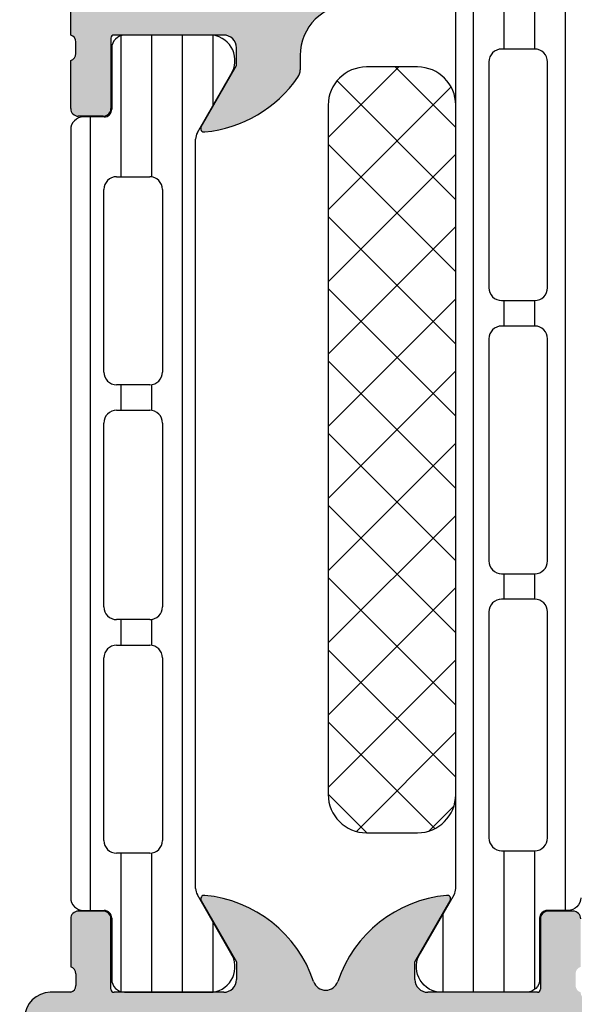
# Model space of a CAD drawing. Header units: millimetres. Extents: x 247761 to 294611, y 172579 to 236863.
# Tile 472 of 596: x 261824 to 261846, y 198228 to 198266. Entities that reach past the tile are written whole.
import ezdxf

# ---------------------------------------------------------------- set-up
doc = ezdxf.new("R2010")
doc.units = ezdxf.units.MM
doc.layers.add('FASÁDA DETAILNÍ', color=4, linetype='Continuous')
doc.layers.add('NOVA', color=240, linetype='Continuous')

# ---------------------------------------------------------------- blocks, each defined once
blk = doc.blocks.new('A$C69D17D4D')
at = {"layer": 'FASÁDA DETAILNÍ'}
h = blk.add_hatch(color=256, dxfattribs=at)
edge = h.paths.add_edge_path()
edge.add_arc((-12753.5001882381, 24911.31804486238), 0.5000674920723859, 0.0077324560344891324, 89.99226754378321, ccw=False)
edge.add_line((-12753.00012075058, 24911.31811234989), (-12753.00012075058, 24907.31811234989))
edge.add_arc((-12753.5001882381, 24907.31817983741), 0.5000674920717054, 270.0077324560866, 359.99226754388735, ccw=False)
edge.add_line((-12753.50012075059, 24906.81811234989), (-12754.80016957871, 24906.81811234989))
edge.add_arc((-12754.80013267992, 24907.31814924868), 0.5000369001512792, 180.0042279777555, 269.99577202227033, ccw=False)
edge.add_line((-12755.30016957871, 24907.31811234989), (-12755.30016957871, 24907.81811234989))
edge.add_line((-12755.30016957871, 24907.81811234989), (-12754.30016957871, 24907.81811234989))
edge.add_line((-12754.30016957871, 24907.81811234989), (-12754.30016957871, 24909.31811234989))
edge.add_arc((-12755.30013260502, 24909.31814932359), 0.9999630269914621, 359.9978814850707, 450.0021185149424)
edge.add_line((-12755.30016957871, 24910.31811234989), (-12759.30016957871, 24910.31811234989))
edge.add_arc((-12759.300092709, 24909.31803548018), 1.000076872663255, 90.00440397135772, 179.9955960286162)
edge.add_line((-12760.30016957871, 24909.31811234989), (-12760.30016957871, 24907.81811234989))
edge.add_line((-12760.30016957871, 24907.81811234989), (-12759.30016957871, 24907.81811234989))
edge.add_line((-12759.30016957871, 24907.81811234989), (-12759.30016957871, 24907.31811234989))
edge.add_arc((-12759.80011210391, 24907.31805487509), 0.4999425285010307, -90.0065868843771, 0.006586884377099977, ccw=False)
edge.add_line((-12759.80016957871, 24906.81811234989), (-12762.60015737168, 24906.81811234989))
edge.add_arc((-12762.60015737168, 24907.31811234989), 0.5000000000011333, 180.0000000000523, 270.0000000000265, ccw=False)
edge.add_line((-12763.10015737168, 24907.31811234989), (-12763.10015737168, 24907.5181123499))
edge.add_arc((-12762.60015737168, 24907.5181123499), 0.5000000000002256, 89.99999999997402, 179.9999999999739, ccw=False)
edge.add_line((-12762.60015737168, 24908.0181123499), (-12762.10015737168, 24908.0181123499))
edge.add_arc((-12762.10019247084, 24908.51814744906), 0.500035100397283, 270.0040217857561, 359.9959782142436)
edge.add_line((-12761.60015737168, 24908.5181123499), (-12761.60015737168, 24909.31811540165))
edge.add_arc((-12762.10017393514, 24909.31809883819), 0.5000165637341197, 0.001897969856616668, 89.99810203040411)
edge.add_line((-12762.10015737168, 24909.81811540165), (-12793.40015126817, 24909.81811540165))
edge.add_line((-12793.40015126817, 24909.81811540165), (-12799.43860888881, 24909.38571876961))
edge.add_arc((-12799.40015282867, 24908.38649908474), 0.9999594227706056, 92.20400286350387, 179.9999999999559)
edge.add_line((-12800.40011225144, 24908.38649908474), (-12800.40011225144, 24901.71804687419))
edge.add_arc((-12799.90011225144, 24901.71804687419), 0.5000000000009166, 180.0000000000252, 269.9999999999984)
edge.add_line((-12799.90011225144, 24901.21804687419), (-12799.00011225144, 24901.21804687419))
edge.add_arc((-12799.00011225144, 24900.71804687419), 0.5000000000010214, 1.1692691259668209e-10, 90.0000000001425, ccw=False)
edge.add_line((-12798.50011225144, 24900.71804687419), (-12798.50011225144, 24899.31804534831))
edge.add_arc((-12798.42127580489, 24899.05052475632), 0.278895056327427, 106.4198764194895, 181.1645893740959)
edge.add_line((-12798.70011325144, 24899.04485634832), (-12798.70011325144, 24898.59126234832))
edge.add_arc((-12798.42124515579, 24898.58560168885), 0.2789255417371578, 178.8371299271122, 253.575405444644)
edge.add_line((-12798.50011225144, 24898.31805834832), (-12798.50011225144, 24896.43804734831))
edge.add_arc((-12798.80011225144, 24896.43804734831), 0.3000000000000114, 270.00000000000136, 360, ccw=False)
edge.add_line((-12798.80011225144, 24896.13804734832), (-12799.78008657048, 24896.13804734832))
edge.add_arc((-12799.78008657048, 24896.43804734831), 0.2999999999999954, 180.0000000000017, 270.00000000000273, ccw=False)
edge.add_line((-12800.08008657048, 24896.43804734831), (-12800.08008657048, 24899.19804534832))
edge.add_arc((-12800.20008657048, 24899.19804534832), 0.1200000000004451, 359.9999999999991, 450)
edge.add_line((-12800.20008657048, 24899.31804534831), (-12804.50011225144, 24899.31804534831))
edge.add_arc((-12804.50011225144, 24898.81804534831), 0.5000000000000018, 89.9999999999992, 179.9999999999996)
edge.add_line((-12805.00011225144, 24898.81804534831), (-12805.00011225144, 24898.11804534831))
edge.add_line((-12805.00011225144, 24898.11804534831), (-12803.61861679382, 24895.72522502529))
edge.add_arc((-12803.73823203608, 24895.65616513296), 0.1381197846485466, -90.00000000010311, 29.999999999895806, ccw=False)
edge.add_line((-12803.73823203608, 24895.51804534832), (-12807.50011225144, 24895.51804534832))
edge.add_arc((-12807.50011225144, 24893.51804534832), 1.999999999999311, 90.00000000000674, 180.0000000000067)
edge.add_line((-12809.50011225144, 24893.51804534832), (-12809.50011225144, 24892.95004996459))
edge.add_arc((-12810.00011225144, 24892.9500499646), 0.5000000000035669, 325.52092823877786, 359.9999999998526, ccw=False)
edge.add_arc((-12813.70961085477, 24895.4975232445), 4.999999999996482, 275.34922800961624, 325.5209282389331, ccw=False)
edge.add_arc((-12813.26199246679, 24890.6561720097), 0.1381197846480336, 150.0000000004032, 277.70243749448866, ccw=False)
edge.add_line((-12813.38160770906, 24890.72523190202), (-12812.00011225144, 24893.11805222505))
edge.add_line((-12812.00011225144, 24893.11805222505), (-12812.00011225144, 24893.81805222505))
edge.add_arc((-12812.50011225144, 24893.81805222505), 0.5, 360, 450)
edge.add_line((-12812.50011225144, 24894.31805222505), (-12816.8001379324, 24894.31805222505))
edge.add_arc((-12816.8001379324, 24894.19805222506), 0.1199999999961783, 90.00000000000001, 179.9999999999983)
edge.add_line((-12816.92013793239, 24894.19805222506), (-12816.92013793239, 24891.43805422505))
edge.add_arc((-12817.22013793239, 24891.43805422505), 0.2999999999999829, -90, 6.252776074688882e-13, ccw=False)
edge.add_line((-12817.22013793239, 24891.13805422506), (-12818.20011225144, 24891.13805422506))
edge.add_arc((-12818.20011225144, 24891.43805422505), 0.300000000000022, 180.0000000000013, 270, ccw=False)
edge.add_line((-12818.50011225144, 24891.43805422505), (-12818.50011225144, 24893.31806522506))
edge.add_arc((-12818.57897934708, 24893.58560856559), 0.2789255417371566, 286.4245945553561, 361.1628700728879)
edge.add_line((-12818.30011125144, 24893.59126922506), (-12818.30011125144, 24894.04486322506))
edge.add_arc((-12818.57894869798, 24894.05053163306), 0.2788950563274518, 358.8354106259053, 433.5801235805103)
edge.add_line((-12818.50011225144, 24894.31805222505), (-12818.50011225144, 24897.31811071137))
edge.add_line((-12818.50011225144, 24897.31811071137), (-12817.800039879, 24898.01821360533))
edge.add_line((-12817.800039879, 24898.01821360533), (-12817.20003377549, 24898.01821360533))
edge.add_line((-12817.20003377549, 24898.01821360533), (-12817.20003377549, 24896.41820750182))
edge.add_arc((-12816.7000243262, 24896.4182169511), 0.5000094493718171, 180.0010827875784, 269.9989172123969)
edge.add_line((-12816.70003377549, 24895.91820750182), (-12816.30460569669, 24895.91820750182))
edge.add_arc((-12816.30460569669, 24896.41820750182), 0.5000000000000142, 270.0000000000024, 285.0000000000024)
edge.add_line((-12816.17519617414, 24895.93524458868), (-12814.74130941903, 24896.31945338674))
edge.add_arc((-12815.00012846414, 24897.28537921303), 1.000000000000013, 285.0000000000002, 360.0000000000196)
edge.add_line((-12814.00012846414, 24897.28537921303), (-12814.00012846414, 24903.0182013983))
edge.add_line((-12814.00012846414, 24903.0182013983), (-12817.20003377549, 24903.0182013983))
edge.add_line((-12817.20003377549, 24903.0182013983), (-12817.20003377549, 24902.21821360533))
edge.add_line((-12817.20003377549, 24902.21821360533), (-12817.800039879, 24902.21821360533))
edge.add_line((-12817.80003987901, 24902.21821360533), (-12818.50002156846, 24903.43064646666))
edge.add_line((-12818.50002156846, 24903.43064646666), (-12818.50002156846, 24904.5182013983))
edge.add_line((-12818.50002156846, 24904.5182013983), (-12803.50011225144, 24904.5182013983))
edge.add_arc((-12803.50011225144, 24905.0182013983), 0.5000000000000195, 269.9999999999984, 360.0000000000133)
edge.add_line((-12803.00011225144, 24905.0182013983), (-12803.00011225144, 24910.81811234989))
edge.add_arc((-12802.00011225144, 24910.81811234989), 1, 90, 180.0000000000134, ccw=False)
edge.add_line((-12802.00011225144, 24911.81811234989), (-12753.50012075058, 24911.81811234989))
edge = h.paths.add_edge_path(flags=16)
edge.add_line((-12812.40012846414, 24902.21821360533), (-12812.40012846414, 24897.81821360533))
edge.add_arc((-12811.90012846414, 24897.81821360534), 0.5000000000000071, 180.0000000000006, 269.9999999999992)
edge.add_line((-12811.90012846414, 24897.31821360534), (-12807.50012846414, 24897.31821360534))
edge.add_arc((-12807.50012846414, 24897.81821360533), 0.4999999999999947, 269.9999999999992, 360.0000000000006)
edge.add_line((-12807.00012846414, 24897.81821360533), (-12807.00012846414, 24902.21821360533))
edge.add_arc((-12807.50012846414, 24902.21821360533), 0.5, 360, 450)
edge.add_line((-12807.50012846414, 24902.71821360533), (-12811.90012846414, 24902.71821360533))
edge.add_arc((-12811.90012846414, 24902.21821360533), 0.4999999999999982, 90.00000000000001, 180.0000000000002)
h = blk.add_hatch(dxfattribs=at)
h.set_pattern_fill('LINIE', color=256, scale=1.2, angle=270, style=0)
h.set_pattern_definition([(270, (-12817.78308286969, 24899.94272540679), (1.2, -2.20433997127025e-16), [])])
edge = h.paths.add_edge_path()
edge.add_arc((-12799.80931041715, 24896.40802904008), 0.3000000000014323, 179.9979247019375, 269.9979247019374)
edge.add_line((-12799.80932128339, 24896.10802904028), (-12798.99898995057, 24896.10800041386))
edge.add_arc((-12798.99900538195, 24895.608003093), 0.4999973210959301, -0.0023822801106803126, 89.99823168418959, ccw=False)
edge.add_line((-12798.49900806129, 24895.60798230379), (-12798.4976875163, 24894.76691005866))
edge.add_arc((-12798.2976875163, 24894.76691005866), 0.1999999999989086, 180, 270)
edge.add_line((-12798.2976875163, 24894.56691005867), (-12794.19768751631, 24894.56691005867))
edge.add_arc((-12794.19768751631, 24894.06691005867), 0.5, 0, 90, ccw=False)
edge.add_line((-12793.69768751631, 24894.06691005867), (-12793.69768751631, 24893.23616083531))
edge.add_arc((-12794.69768751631, 24893.23616083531), 1, -74.99999999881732, 0, ccw=False)
edge.add_line((-12794.43886847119, 24892.27023500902), (-12795.19768751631, 24892.06691005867))
edge.add_line((-12795.19768751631, 24892.06691005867), (-12795.19768751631, 24893.06691005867))
edge.add_line((-12795.19768751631, 24893.06691005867), (-12797.4976875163, 24893.06691005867))
edge.add_arc((-12797.49597827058, 24892.06278357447), 1.004127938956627, 90.09753001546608, 179.7659122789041)
edge.add_line((-12798.50009782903, 24892.06688602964), (-12798.50009782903, 24889.0670076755))
edge.add_arc((-12797.49597848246, 24889.07103603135), 1.004127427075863, 180.2298596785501, 269.9024820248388)
edge.add_line((-12797.4976875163, 24888.06691005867), (-12795.19768751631, 24888.06691005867))
edge.add_line((-12795.19768751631, 24888.06691005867), (-12795.19768751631, 24889.06691005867))
edge.add_line((-12795.19768751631, 24889.06691005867), (-12794.43886847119, 24888.86358510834))
edge.add_arc((-12794.69768751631, 24887.89765928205), 0.9999999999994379, 0, 74.99999999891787, ccw=False)
edge.add_line((-12793.69768751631, 24887.89765928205), (-12793.69768751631, 24887.06691005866))
edge.add_arc((-12794.19768751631, 24887.06691005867), 0.499999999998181, 269.99999999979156, 359.9999999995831, ccw=False)
edge.add_line((-12794.19768751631, 24886.56691005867), (-12798.2976875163, 24886.56691005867))
edge.add_arc((-12798.2959589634, 24886.36273696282), 0.2041804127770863, 90.4850610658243, 178.8441310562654)
edge.add_line((-12798.50009782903, 24886.36685576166), (-12798.50012075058, 24860.52548895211))
edge.add_arc((-12799.00011807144, 24860.52550438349), 0.499997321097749, 269.99761772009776, 359.99823168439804, ccw=False)
edge.add_line((-12799.00013886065, 24860.02550706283), (-12799.81047019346, 24860.02553568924))
edge.add_arc((-12799.8104810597, 24859.72553568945), 0.2999999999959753, 89.99792470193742, 179.9979247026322)
edge.add_line((-12800.1104810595, 24859.72554655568), (-12800.11023603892, 24857.32554816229))
edge.add_arc((-12800.61023201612, 24857.32556363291), 0.4999959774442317, 269.9976222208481, 359.9982271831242, ccw=False)
edge.add_line((-12800.610252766, 24856.8255676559), (-12804.0867942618, 24856.82569430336))
edge.add_arc((-12803.94444776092, 24857.81550722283), 0.9999960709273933, 147.2709086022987, 261.81631665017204, ccw=False)
edge.add_line((-12804.78568082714, 24858.35617261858), (-12803.46712839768, 24860.63978170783))
edge.add_arc((-12803.90013205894, 24860.88979736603), 0.5000000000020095, 329.9979281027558, 359.9978647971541)
edge.add_line((-12803.40013205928, 24860.88977873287), (-12803.39904574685, 24895.24404748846))
edge.add_arc((-12803.89904574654, 24895.24406507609), 0.5000000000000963, 359.9979846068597, 389.9979213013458)
edge.add_line((-12803.4660239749, 24895.49404936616), (-12804.78441097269, 24897.77775396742))
edge.add_arc((-12803.94313874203, 24898.31835842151), 0.9999960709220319, 98.17953275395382, 212.7249408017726, ccw=False)
edge.add_line((-12804.08541353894, 24899.30818165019), (-12800.60887204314, 24899.30805500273))
edge.add_arc((-12800.60888751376, 24898.80805902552), 0.4999959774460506, -0.002377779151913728, 89.99822718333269, ccw=False)
edge.add_line((-12800.10889153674, 24898.80803827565), (-12800.10931041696, 24896.40803990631))
edge = h.paths.add_edge_path(flags=16)
edge.add_line((-12800.299586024, 24872.21691630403), (-12801.59958013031, 24872.21691630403))
edge.add_arc((-12801.59958376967, 24871.71691994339), 0.499996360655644, 89.99958295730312, 180.0004170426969)
edge.add_line((-12802.09958013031, 24871.71691630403), (-12802.09958013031, 24862.86692240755))
edge.add_arc((-12801.59958376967, 24862.86691876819), 0.4999963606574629, 179.9995829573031, 270.0004170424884)
edge.add_line((-12801.59958013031, 24862.36692240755), (-12800.29958602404, 24862.36692240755))
edge.add_arc((-12800.29956945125, 24862.86692240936), 0.500000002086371, 269.9981008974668, 359.9999997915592)
edge.add_line((-12799.79956944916, 24862.86692240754), (-12799.79956944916, 24871.71691630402))
edge.add_arc((-12800.29956945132, 24871.71691630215), 0.5000000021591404, 2.151109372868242e-07, 90.00189908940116)
edge = h.paths.add_edge_path(flags=16)
edge.add_arc((-12800.29956944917, 24882.41692240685), 0.5, 359.9999999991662, 450)
edge.add_line((-12800.29956944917, 24882.91692240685), (-12801.59958013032, 24882.91692240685))
edge.add_arc((-12801.59958013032, 24882.41692240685), 0.499999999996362, 90, 180.0000000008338)
edge.add_line((-12802.09958013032, 24882.41692240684), (-12802.09958013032, 24873.71691630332))
edge.add_arc((-12801.59958013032, 24873.71691630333), 0.5, 180.0000000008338, 269.9999999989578)
edge.add_line((-12801.59958013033, 24873.21691630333), (-12800.29956944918, 24873.21691630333))
edge.add_arc((-12800.29956944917, 24873.71691630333), 0.5, 269.9999999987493, 359.9999999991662)
edge.add_line((-12799.79956944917, 24873.71691630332), (-12799.79956944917, 24882.41692240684))
edge = h.paths.add_edge_path(flags=16)
edge.add_arc((-12801.59958376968, 24884.41691876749), 0.4999963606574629, 179.9995829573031, 270.0004170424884)
edge.add_line((-12801.59958013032, 24883.91692240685), (-12800.29958602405, 24883.91692240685))
edge.add_arc((-12800.29956945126, 24884.41692240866), 0.5000000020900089, 269.9981008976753, 359.9999997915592)
edge.add_line((-12799.79956944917, 24884.41692240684), (-12799.79956944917, 24893.26693156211))
edge.add_arc((-12800.29955419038, 24893.26693156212), 0.4999847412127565, 359.9999999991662, 449.9999999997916)
edge.add_line((-12800.29955419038, 24893.76691630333), (-12801.59956487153, 24893.76691630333))
edge.add_arc((-12801.59956487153, 24893.26690104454), 0.5000152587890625, 90.00000000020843, 180.0000000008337)
edge.add_line((-12802.09958013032, 24893.26690104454), (-12802.09958013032, 24884.41692240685))
h = blk.add_hatch(dxfattribs=at)
h.set_pattern_fill('_USER', color=256, scale=1.2, angle=90, style=0, pattern_type=0)
h.set_pattern_definition([(90, (0, 0), (-1.2, 7.347638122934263e-17), [])])
edge = h.paths.add_edge_path()
edge.add_line((-12813.53310896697, 24890.49400250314), (-12812.21463925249, 24892.77765934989))
edge.add_arc((-12813.05589190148, 24893.31829427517), 0.9999960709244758, 327.2729839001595, 441.8183919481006)
edge.add_line((-12812.91358125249, 24894.3081123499), (-12816.39012275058, 24894.3081123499))
edge.add_arc((-12816.39012539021, 24893.80811637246), 0.4999959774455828, 89.99969751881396, 180.0003024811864)
edge.add_line((-12816.89012136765, 24893.80811373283), (-12816.88978941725, 24891.40811534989))
edge.add_arc((-12817.18978941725, 24891.4081153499), 0.3000000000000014, 270, 359.9999999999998, ccw=False)
edge.add_line((-12817.18978941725, 24891.10811534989), (-12818.00012075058, 24891.10811534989))
edge.add_arc((-12818.00012342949, 24890.6081180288), 0.4999973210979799, 89.99969301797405, 180.0003069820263)
edge.add_line((-12818.50012075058, 24890.60811534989), (-12818.50012075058, 24860.52564105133))
edge.add_arc((-12818.00012342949, 24860.52563837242), 0.4999973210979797, 179.9996930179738, 270.0003069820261)
edge.add_line((-12818.00012075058, 24860.02564105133), (-12817.18978941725, 24860.02564105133))
edge.add_arc((-12817.18978941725, 24859.72564105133), 0.3000000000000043, 0, 89.99999999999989, ccw=False)
edge.add_line((-12816.88978941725, 24859.72564105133), (-12816.89012136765, 24857.32564266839))
edge.add_arc((-12816.39012539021, 24857.32564002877), 0.4999959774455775, 179.9996975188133, 270.0003024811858)
edge.add_line((-12816.39012275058, 24856.82564405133), (-12812.91358125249, 24856.82564405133))
edge.add_arc((-12813.05589190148, 24857.81546212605), 0.9999960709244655, 278.1816080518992, 392.7270160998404)
edge.add_line((-12812.21463925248, 24858.35609705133), (-12813.53310896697, 24860.63975389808))
edge.add_arc((-12813.10009625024, 24860.88975387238), 0.5000000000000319, 180.000059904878, 209.9999965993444, ccw=False)
edge.add_line((-12813.60009625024, 24860.88975334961), (-12813.60009625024, 24890.24400305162))
edge.add_arc((-12813.10009625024, 24890.24400252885), 0.5000000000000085, 150.0000034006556, 179.9999400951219, ccw=False)
edge = h.paths.add_edge_path(flags=16)
edge.add_line((-12814.90010701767, 24869.91728532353), (-12814.90012227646, 24862.76726090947))
edge.add_arc((-12815.4001658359, 24862.7673044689), 0.5000435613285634, 270.0049911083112, 359.9950088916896, ccw=False)
edge.add_line((-12815.40012227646, 24862.26726090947), (-12816.70013105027, 24862.26726090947))
edge.add_arc((-12816.70010346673, 24862.7672732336), 0.5000123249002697, 180.0014122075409, 269.9968392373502, ccw=False)
edge.add_line((-12817.20011579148, 24862.76726090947), (-12817.20011579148, 24869.91728532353))
edge.add_arc((-12816.70007223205, 24869.91724176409), 0.5000435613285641, 90.00499110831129, 179.9950088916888, ccw=False)
edge.add_line((-12816.70011579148, 24870.41728532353), (-12815.40010701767, 24870.41728532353))
edge.add_arc((-12815.40015057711, 24869.91724176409), 0.5000435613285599, 0.004991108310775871, 89.99500889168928, ccw=False)
edge = h.paths.add_edge_path(flags=16)
edge.add_line((-12814.90010701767, 24888.26728484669), (-12814.90010701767, 24881.11725900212))
edge.add_arc((-12815.40015057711, 24881.11730256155), 0.5000435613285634, 270.0049911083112, 359.9950088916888, ccw=False)
edge.add_line((-12815.40010701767, 24880.61725900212), (-12816.70011579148, 24880.61725900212))
edge.add_arc((-12816.70007223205, 24881.11730256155), 0.5000435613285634, 180.0049911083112, 269.9950088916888, ccw=False)
edge.add_line((-12817.20011579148, 24881.11725900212), (-12817.20011579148, 24888.26728484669))
edge.add_arc((-12816.70007223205, 24888.26724128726), 0.5000435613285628, 90.00499110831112, 179.9950088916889, ccw=False)
edge.add_line((-12816.70011579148, 24888.76728484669), (-12815.40010701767, 24888.76728484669))
edge.add_arc((-12815.40015057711, 24888.26724128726), 0.5000435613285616, 0.004991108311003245, 89.99500889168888, ccw=False)
edge = h.paths.add_edge_path(flags=16)
edge.add_line((-12814.90010701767, 24879.11725900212), (-12814.90010701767, 24871.91728532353))
edge.add_arc((-12815.40005624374, 24871.91723454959), 0.4999492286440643, -90.00581885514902, 0.005818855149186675, ccw=False)
edge.add_line((-12815.40010701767, 24871.41728532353), (-12816.70011579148, 24871.41728532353))
edge.add_arc((-12816.70016656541, 24871.91723454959), 0.4999492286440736, 179.9941811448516, 270.00581885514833, ccw=False)
edge.add_line((-12817.20011579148, 24871.91728532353), (-12817.20011579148, 24879.11725900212))
edge.add_arc((-12816.70016656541, 24879.11730977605), 0.4999492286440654, 89.99418114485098, 180.005818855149, ccw=False)
edge.add_line((-12816.70011579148, 24879.61725900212), (-12815.40010701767, 24879.61725900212))
edge.add_arc((-12815.40005624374, 24879.11730977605), 0.4999492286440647, -0.005818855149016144, 90.00581885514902, ccw=False)
h = blk.add_hatch(dxfattribs=at)
h.set_pattern_fill('NETZ', color=256, scale=2, angle=45, style=0)
h.set_pattern_definition([(45, (0, 0), (-1.414213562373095, 1.414213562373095), []), (135, (0, 0), (-1.414213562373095, -1.414213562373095), [])])
h.paths.add_polyline_path([(-12808.40085554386, 24891.56703574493, -0.4142135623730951), (-12806.90085554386, 24893.06703574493), (-12804.90085554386, 24893.06703574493, -0.4142135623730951), (-12803.40085554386, 24891.56703574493), (-12803.40085554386, 24864.56703574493, -0.4142135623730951), (-12804.90085554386, 24863.06703574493), (-12806.90085554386, 24863.06703574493, -0.4142135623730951), (-12808.40085554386, 24864.56703574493)])
h = blk.add_hatch(color=256, dxfattribs=at)
edge = h.paths.add_edge_path()
edge.add_arc((-12816.79999002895, 24856.93811970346), 0.120000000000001, 180.0000000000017, 270.00000000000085, ccw=False)
edge.add_line((-12816.91999002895, 24856.93811970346), (-12816.91999002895, 24859.69811770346))
edge.add_arc((-12817.21999002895, 24859.69811770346), 0.3000000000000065, 360, 449.9999999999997)
edge.add_line((-12817.21999002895, 24859.99811770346), (-12818.199964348, 24859.99811770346))
edge.add_arc((-12818.199964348, 24859.69811770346), 0.3000000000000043, 89.99999999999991, 180)
edge.add_line((-12818.499964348, 24859.69811770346), (-12818.499964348, 24857.81810670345))
edge.add_arc((-12818.57883144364, 24857.55056336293), 0.2789255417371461, -1.1628700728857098, 73.57540544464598, ccw=False)
edge.add_line((-12818.299963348, 24857.54490270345), (-12818.299963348, 24857.09130870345))
edge.add_arc((-12818.57880079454, 24857.08564029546), 0.2788950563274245, -73.58012358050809, 1.1645893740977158, ccw=False)
edge.add_line((-12818.499964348, 24856.81811970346), (-12819.30013906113, 24856.81811970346))
edge.add_arc((-12819.30013906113, 24855.81811970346), 0.9999999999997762, 89.99999999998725, 179.9999999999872)
edge.add_line((-12820.30013906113, 24855.81811970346), (-12820.30013906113, 24852.31811234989))
edge.add_arc((-12819.30011923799, 24852.31813217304), 1.000019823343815, 180.0011357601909, 269.9988642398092)
edge.add_line((-12819.30013906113, 24851.31811234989), (-12818.80013906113, 24851.31811234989))
edge.add_line((-12818.80013906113, 24851.31811234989), (-12818.80013906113, 24853.81811234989))
edge.add_arc((-12817.80009367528, 24853.81806696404), 1.000045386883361, 90.0026002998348, 179.9973997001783, ccw=False)
edge.add_line((-12817.80013906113, 24854.81811234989), (-12816.50012075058, 24854.81811234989))
edge.add_arc((-12816.50017325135, 24853.81805984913), 1.000052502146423, 0.003007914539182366, 89.99699208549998, ccw=False)
edge.add_line((-12815.50012075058, 24853.81811234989), (-12815.50012075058, 24846.81811234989))
edge.add_arc((-12816.02524250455, 24846.31811234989), 0.7250881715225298, -43.59618388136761, 43.59618388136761, ccw=False)
edge.add_line((-12815.50012075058, 24845.81811234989), (-12815.50012075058, 24839.78402421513))
edge.add_arc((-12816.50017325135, 24839.7840767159), 1.000052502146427, 270.0030079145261, 359.9969920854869, ccw=False)
edge.add_line((-12816.50012075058, 24838.78402421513), (-12817.80013906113, 24838.78402421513))
edge.add_arc((-12817.80009367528, 24839.78406960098), 1.000045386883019, 180.0026002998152, 269.9973997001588, ccw=False)
edge.add_line((-12818.80013906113, 24839.78402421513), (-12818.80013906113, 24841.31811234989))
edge.add_line((-12818.80013906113, 24841.31811234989), (-12819.40014516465, 24841.31811234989))
edge.add_line((-12819.40014516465, 24841.31811234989), (-12820.50012075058, 24840.21810624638))
edge.add_line((-12820.50012075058, 24840.21810624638), (-12820.50012075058, 24836.81811234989))
edge.add_line((-12820.50012075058, 24836.81811234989), (-12793.50021993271, 24836.81811234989))
edge.add_line((-12793.50021993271, 24836.81811234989), (-12793.50021993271, 24840.21810624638))
edge.add_line((-12793.50021993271, 24840.21810624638), (-12794.60019551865, 24841.31811234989))
edge.add_line((-12794.60019551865, 24841.31811234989), (-12795.20020162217, 24841.31811234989))
edge.add_line((-12795.20020162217, 24841.31811234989), (-12795.20020162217, 24839.78402421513))
edge.add_arc((-12796.20024700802, 24839.78406960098), 1.000045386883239, 270.0026002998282, 359.9973997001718, ccw=False)
edge.add_line((-12796.20020162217, 24838.78402421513), (-12797.50021993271, 24838.78402421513))
edge.add_arc((-12797.50016743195, 24839.7840767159), 1.000052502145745, 180.0030079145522, 269.99699208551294, ccw=False)
edge.add_line((-12798.50021993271, 24839.78402421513), (-12798.50021993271, 24845.81811234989))
edge.add_arc((-12797.97509817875, 24846.31811234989), 0.7250881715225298, 136.4038161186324, 223.5961838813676, ccw=False)
edge.add_line((-12798.50021993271, 24846.81811234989), (-12798.50021993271, 24853.81811234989))
edge.add_arc((-12797.50016743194, 24853.81805984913), 1.000052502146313, 90.00300791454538, 179.99699208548, ccw=False)
edge.add_line((-12797.50021993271, 24854.81811234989), (-12796.20020162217, 24854.81811234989))
edge.add_arc((-12796.20024700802, 24853.81806696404), 1.000045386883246, 0.0026002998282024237, 89.9973997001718, ccw=False)
edge.add_line((-12795.20020162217, 24853.81811234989), (-12795.20020162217, 24851.31811234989))
edge.add_line((-12795.20020162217, 24851.31811234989), (-12794.70020162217, 24851.31811234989))
edge.add_arc((-12794.70022144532, 24852.31813217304), 1.000019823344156, 270.0011357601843, 359.9988642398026)
edge.add_line((-12793.70020162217, 24852.31811234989), (-12793.70020162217, 24856.81811234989))
edge.add_arc((-12794.20019130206, 24856.81812267), 0.4999896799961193, 359.9988173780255, 450.0011826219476)
edge.add_line((-12794.20020162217, 24857.31811234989), (-12795.20020162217, 24857.31811234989))
edge.add_line((-12795.20020162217, 24857.31811234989), (-12795.20020162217, 24856.51810929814))
edge.add_line((-12795.20020162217, 24856.51810929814), (-12798.20021688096, 24856.51810929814))
edge.add_arc((-12798.20021957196, 24856.81811701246), 0.3000077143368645, 179.9994860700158, 270.00051393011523, ccw=False)
edge.add_arc((-12798.42139083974, 24857.08564029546), 0.2788950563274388, 178.8354106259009, 253.5801235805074, ccw=False)
edge.add_line((-12798.70022828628, 24857.09130870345), (-12798.70022828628, 24857.54490270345))
edge.add_arc((-12798.42136019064, 24857.55056336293), 0.2789255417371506, 106.42459455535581, 181.1628700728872, ccw=False)
edge.add_line((-12798.50022728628, 24857.81810670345), (-12798.50022728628, 24859.69811770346))
edge.add_arc((-12798.80022728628, 24859.69811770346), 0.3000000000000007, 359.9999999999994, 449.9999999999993)
edge.add_line((-12798.80022728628, 24859.99811770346), (-12799.78020160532, 24859.99811770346))
edge.add_arc((-12799.78020160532, 24859.69811770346), 0.3000000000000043, 90.00000000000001, 180)
edge.add_line((-12800.08020160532, 24859.69811770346), (-12800.08020160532, 24856.93811970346))
edge.add_arc((-12800.20020160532, 24856.93811970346), 0.1200000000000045, 270, 359.9999999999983, ccw=False)
edge.add_line((-12800.20020160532, 24856.81811970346), (-12804.50022728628, 24856.81811970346))
edge.add_arc((-12804.50022728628, 24857.31811970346), 0.4999999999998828, 180.000000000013, 270.0000000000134, ccw=False)
edge.add_line((-12805.00022728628, 24857.31811970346), (-12805.00022728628, 24858.01811970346))
edge.add_line((-12805.00022728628, 24858.01811970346), (-12803.61873182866, 24860.41094002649))
edge.add_arc((-12803.73834707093, 24860.47999991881), 0.1381197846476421, 329.9999999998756, 457.702437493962)
edge.add_arc((-12803.29072868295, 24855.63864868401), 4.999999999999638, 95.34922800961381, 161.2905992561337)
edge.add_arc((-12808.50009581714, 24857.40287487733), 0.5000000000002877, 198.7094007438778, 341.2905992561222, ccw=False)
edge.add_arc((-12813.70946295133, 24855.63864868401), 4.999999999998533, 18.70940074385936, 84.65077199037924)
edge.add_arc((-12813.26184456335, 24860.47999991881), 0.1381197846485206, 82.29756250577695, 209.9999999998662)
edge.add_line((-12813.38145980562, 24860.41094002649), (-12811.999964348, 24858.01811970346))
edge.add_line((-12811.999964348, 24858.01811970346), (-12811.999964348, 24857.31811970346))
edge.add_arc((-12812.499964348, 24857.31811970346), 0.5000000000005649, 269.9999999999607, 359.9999999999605, ccw=False)
edge.add_line((-12812.499964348, 24856.81811970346), (-12816.79999002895, 24856.81811970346))
edge = h.paths.add_edge_path(flags=16)
edge.add_arc((-12801.50021230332, 24838.91811845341), 0.5, 270, 360, ccw=False)
edge.add_line((-12801.50021230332, 24838.41811845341), (-12813.50012075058, 24838.41811845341))
edge.add_arc((-12813.50012075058, 24838.91811845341), 0.5, 180, 270, ccw=False)
edge.add_line((-12814.00012075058, 24838.91811845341), (-12814.00012075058, 24854.61810014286))
edge.add_arc((-12813.50012075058, 24854.61810014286), 0.5, 90, 180, ccw=False)
edge.add_line((-12813.50012075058, 24855.11810014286), (-12801.50021230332, 24855.11810014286))
edge.add_arc((-12801.50021230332, 24854.61810014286), 0.5, 0, 90, ccw=False)
edge.add_line((-12801.00021230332, 24854.61810014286), (-12801.00021230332, 24853.11810014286))
edge.add_line((-12801.00021230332, 24853.11810014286), (-12800.50021230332, 24853.11810014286))
edge.add_arc((-12800.50021230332, 24852.61810014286), 0.5000000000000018, 3.979039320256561e-13, 90, ccw=False)
edge.add_line((-12800.00021230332, 24852.61810014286), (-12800.00021230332, 24840.91811845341))
edge.add_arc((-12800.50021230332, 24840.91811845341), 0.5, 270, 359.9999999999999, ccw=False)
edge.add_line((-12800.50021230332, 24840.41811845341), (-12801.00021230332, 24840.41811845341))
edge.add_line((-12801.00021230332, 24840.41811845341), (-12801.00021230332, 24838.91811845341))
for p, q in [((-12818.50011225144, 24894.31805222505), (-12818.50011225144, 24897.31811071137)), ((-12818.30011125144, 24893.59126922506), (-12818.30011125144, 24894.04486322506)), ((-12816.92013793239, 24894.19805222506), (-12816.92013793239, 24891.43805422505)), ((-12812.50011225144, 24894.31805222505), (-12816.8001379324, 24894.31805222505)), ((-12812.91358125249, 24894.3081123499), (-12816.39012275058, 24894.3081123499)), ((-12816.89012136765, 24893.80811373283), (-12816.88978941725, 24891.4081153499)), ((-12812.00011225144, 24893.11805222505), (-12812.00011225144, 24893.81805222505)), ((-12818.50011225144, 24891.43805422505), (-12818.50011225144, 24893.31806522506)), ((-12809.50011225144, 24893.51804534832), (-12809.50011225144, 24892.9500499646)), ((-12813.38160770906, 24890.72523190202), (-12812.00011225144, 24893.11805222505)), ((-12813.53310896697, 24890.49400250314), (-12812.21463925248, 24892.77765934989)), ((-12817.22013793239, 24891.13805422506), (-12818.20011225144, 24891.13805422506)), ((-12817.18978941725, 24891.10811534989), (-12818.00012075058, 24891.10811534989)), ((-12818.50012075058, 24890.60811534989), (-12818.50012075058, 24860.52564105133)), ((-12813.60009625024, 24860.88975334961), (-12813.60009625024, 24890.24400305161)), ((-12816.70011579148, 24888.76728484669), (-12815.40010701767, 24888.76728484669)), ((-12817.20011579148, 24881.11725900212), (-12817.20011579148, 24888.26728484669)), ((-12814.90010701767, 24888.26728484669), (-12814.90010701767, 24881.11725900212)), ((-12815.40010701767, 24880.61725900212), (-12816.70011579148, 24880.61725900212)), ((-12816.70011579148, 24879.61725900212), (-12815.40010701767, 24879.61725900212)), ((-12817.20011579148, 24871.91728532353), (-12817.20011579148, 24879.11725900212)), ((-12814.90010701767, 24879.11725900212), (-12814.90010701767, 24871.91728532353)), ((-12815.40010701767, 24871.41728532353), (-12816.70011579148, 24871.41728532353)), ((-12816.70011579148, 24870.41728532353), (-12815.40010701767, 24870.41728532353)), ((-12817.20011579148, 24862.76726090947), (-12817.20011579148, 24869.91728532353)), ((-12814.90010701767, 24869.91728532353), (-12814.90012227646, 24862.76726090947)), ((-12815.40012227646, 24862.26726090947), (-12816.70013105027, 24862.26726090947)), ((-12812.21463925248, 24858.35609705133), (-12813.53310896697, 24860.63975389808)), ((-12813.38145980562, 24860.41094002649), (-12811.999964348, 24858.01811970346)), ((-12805.00022728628, 24858.01811970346), (-12803.61873182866, 24860.41094002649)), ((-12818.499964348, 24859.69811770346), (-12818.499964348, 24857.81810670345)), ((-12817.21999002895, 24859.99811770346), (-12818.199964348, 24859.99811770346)), ((-12818.00012075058, 24860.02564105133), (-12817.18978941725, 24860.02564105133)), ((-12816.91999002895, 24856.93811970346), (-12816.91999002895, 24859.69811770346)), ((-12816.88978941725, 24859.72564105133), (-12816.89012136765, 24857.32564266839)), ((-12800.08020160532, 24859.69811770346), (-12800.08020160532, 24856.93811970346)), ((-12798.80022728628, 24859.99811770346), (-12799.78020160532, 24859.99811770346)), ((-12811.999964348, 24858.01811970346), (-12811.999964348, 24857.31811970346)), ((-12805.00022728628, 24857.31811970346), (-12805.00022728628, 24858.01811970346)), ((-12818.299963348, 24857.54490270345), (-12818.299963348, 24857.09130870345)), ((-12818.499964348, 24856.81811970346), (-12819.30013906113, 24856.81811970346)), ((-12812.499964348, 24856.81811970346), (-12816.79999002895, 24856.81811970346)), ((-12816.39012275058, 24856.82564405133), (-12812.91358125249, 24856.82564405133)), ((-12800.20020160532, 24856.81811970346), (-12804.50022728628, 24856.81811970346))]:
    blk.add_line(p, q, dxfattribs=at)
blk.add_lwpolyline([(-12798.50012075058, 24860.52548895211, -0.4142167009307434), (-12799.00013886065, 24860.02550706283), (-12799.81047019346, 24860.02553568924, 0.414213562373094), (-12800.1104810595, 24859.72554655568), (-12800.11023603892, 24857.32554816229, -0.414216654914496), (-12800.610252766, 24856.8255676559), (-12804.0867942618, 24856.82569430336, -0.5460410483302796), (-12804.78568082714, 24858.35617261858), (-12803.46712839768, 24860.63978170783, 0.1316522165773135), (-12803.40013205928, 24860.88977873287), (-12803.39904574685, 24895.24404748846, 0.1316522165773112)], format="xyb", dxfattribs=at)
for points in [[(-12802.09958013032, 24884.41692240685, 0.4142178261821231), (-12801.59958013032, 24883.91692240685), (-12800.29958602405, 24883.91692240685, 0.4142232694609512), (-12799.79956944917, 24884.41692240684), (-12799.79956944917, 24893.26693156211, 0.4142135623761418), (-12800.29955419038, 24893.76691630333), (-12801.59956487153, 24893.76691630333, 0.4142135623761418), (-12802.09958013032, 24893.26690104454)], [(-12803.40085554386, 24864.56703574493), (-12803.40085554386, 24891.56703574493, 0.414213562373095), (-12804.90085554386, 24893.06703574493), (-12806.90085554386, 24893.06703574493, 0.414213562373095), (-12808.40085554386, 24891.56703574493), (-12808.40085554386, 24864.56703574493, 0.414213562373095), (-12806.90085554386, 24863.06703574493), (-12804.90085554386, 24863.06703574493, 0.414213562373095)], [(-12799.79956944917, 24882.41692240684, 0.4142135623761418), (-12800.29956944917, 24882.91692240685), (-12801.59958013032, 24882.91692240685, 0.4142135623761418), (-12802.09958013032, 24882.41692240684), (-12802.09958013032, 24873.71691630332, 0.4142135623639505), (-12801.59958013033, 24873.21691630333), (-12800.29956944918, 24873.21691630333, 0.414213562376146), (-12799.79956944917, 24873.71691630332)], [(-12800.299586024, 24872.21691630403), (-12801.59958013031, 24872.21691630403, 0.414217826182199), (-12802.09958013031, 24871.71691630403), (-12802.09958013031, 24862.86692240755, 0.4142178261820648), (-12801.59958013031, 24862.36692240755), (-12800.29958602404, 24862.36692240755, 0.4142232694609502), (-12799.79956944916, 24862.86692240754), (-12799.79956944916, 24871.71691630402, 0.4142232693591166)]]:
    blk.add_lwpolyline(points, format="xyb", close=True, dxfattribs=at)
for centre, radius, start, end in [((-12807.50011225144, 24893.51804534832), 1.999999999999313, 90, 180), ((-12818.57894869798, 24894.05053163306), 0.2788950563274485, 358.8354106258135, 73.58012358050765), ((-12816.8001379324, 24894.19805222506), 0.1199999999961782, 90, 180), ((-12816.39012539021, 24893.80811637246), 0.4999959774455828, 89.99969751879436, 180.0003024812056), ((-12813.05589190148, 24893.31829427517), 0.9999960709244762, 327.2729839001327, 81.81839194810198), ((-12812.50011225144, 24893.81805222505), 0.5, 0, 90), ((-12818.57897934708, 24893.58560856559), 0.2789255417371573, 286.4245945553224, 1.162870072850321), ((-12810.00011225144, 24892.9500499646), 0.5000000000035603, 325.5209282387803, 359.9999999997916), ((-12813.70961085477, 24895.4975232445), 4.999999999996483, 275.3492280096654, 325.5209282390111), ((-12818.20011225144, 24891.43805422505), 0.3000000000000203, 180, 270), ((-12817.22013793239, 24891.43805422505), 0.2999999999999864, 270, 0), ((-12817.18978941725, 24891.4081153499), 0.3000000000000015, 270, 0), ((-12818.00012342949, 24890.6081180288), 0.4999973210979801, 89.99969301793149, 180.0003069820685), ((-12813.26199246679, 24890.6561720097), 0.1381197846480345, 150.0000000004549, 277.7024374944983), ((-12813.10009625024, 24890.24400252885), 0.5000000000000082, 150.000003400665, 179.9999400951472), ((-12816.70007223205, 24888.26724128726), 0.5000435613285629, 90.00499110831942, 179.9950088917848), ((-12815.40015057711, 24888.26724128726), 0.5000435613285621, 0.004991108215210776, 89.99500889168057), ((-12816.70007223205, 24881.11730256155), 0.5000435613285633, 180.0049911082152, 269.9950088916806), ((-12815.40015057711, 24881.11730256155), 0.5000435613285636, 270.0049911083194, 359.9950088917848), ((-12816.70016656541, 24879.11730977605), 0.4999492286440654, 89.99418114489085, 180.0058188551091), ((-12815.40005624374, 24879.11730977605), 0.4999492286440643, 359.9941811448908, 90.00581885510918), ((-12816.70016656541, 24871.91723454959), 0.4999492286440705, 179.9941811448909, 270.0058188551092), ((-12815.40005624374, 24871.91723454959), 0.4999492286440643, 269.9941811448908, 0.005818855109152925), ((-12816.70007223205, 24869.91724176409), 0.500043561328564, 90.00499110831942, 179.9950088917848), ((-12815.40015057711, 24869.91724176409), 0.5000435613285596, 0.004991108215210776, 89.99500889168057), ((-12816.70010346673, 24862.7672732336), 0.500012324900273, 180.0014122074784, 269.996839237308), ((-12815.4001658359, 24862.7673044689), 0.5000435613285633, 270.0049911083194, 359.9950088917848), ((-12813.10009625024, 24860.88975387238), 0.5000000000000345, 180.0000599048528, 209.999996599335), ((-12818.00012342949, 24860.52563837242), 0.4999973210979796, 179.9996930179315, 270.0003069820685), ((-12813.26184456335, 24860.47999991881), 0.1381197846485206, 82.29756250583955, 209.9999999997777), ((-12813.70946295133, 24855.63864868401), 4.999999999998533, 18.70940074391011, 84.65077199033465), ((-12803.29072868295, 24855.63864868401), 4.999999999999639, 95.34922800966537, 161.2905992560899), ((-12803.73834707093, 24860.47999991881), 0.1381197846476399, 329.9999999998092, 97.7024374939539), ((-12818.199964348, 24859.69811770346), 0.3000000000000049, 90, 180), ((-12817.21999002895, 24859.69811770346), 0.3000000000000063, 0, 90), ((-12817.18978941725, 24859.72564105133), 0.3000000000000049, 0, 90), ((-12799.78020160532, 24859.69811770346), 0.3000000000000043, 90, 180), ((-12798.80022728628, 24859.69811770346), 0.3000000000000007, 0, 90), ((-12813.05589190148, 24857.81546212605), 0.99999607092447, 278.181608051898, 32.72701609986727), ((-12818.57883144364, 24857.55056336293), 0.2789255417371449, 358.8371299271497, 73.57540544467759), ((-12818.57880079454, 24857.08564029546), 0.2788950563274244, 286.4198764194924, 1.16458937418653), ((-12816.39012539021, 24857.32564002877), 0.4999959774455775, 179.9996975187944, 270.0003024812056), ((-12812.499964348, 24857.31811970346), 0.500000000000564, 270, 0), ((-12808.50009581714, 24857.40287487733), 0.5000000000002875, 198.7094007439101, 341.2905992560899), ((-12804.50022728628, 24857.31811970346), 0.4999999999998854, 180, 270), ((-12819.30013906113, 24855.81811970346), 0.9999999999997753, 90, 180), ((-12816.79999002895, 24856.93811970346), 0.1199999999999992, 180, 270), ((-12800.20020160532, 24856.93811970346), 0.1200000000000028, 270, 0)]:
    blk.add_arc(centre, radius, start, end, dxfattribs=at)

msp = doc.modelspace()

# ---------------------------------------------------------------- block references
at = {"layer": 'NOVA', "ltscale": 300}
msp.add_blockref('A$C69D17D4D', (274644.5174331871, 173371.2585875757), dxfattribs=at)

doc.saveas('drawing.dxf')
